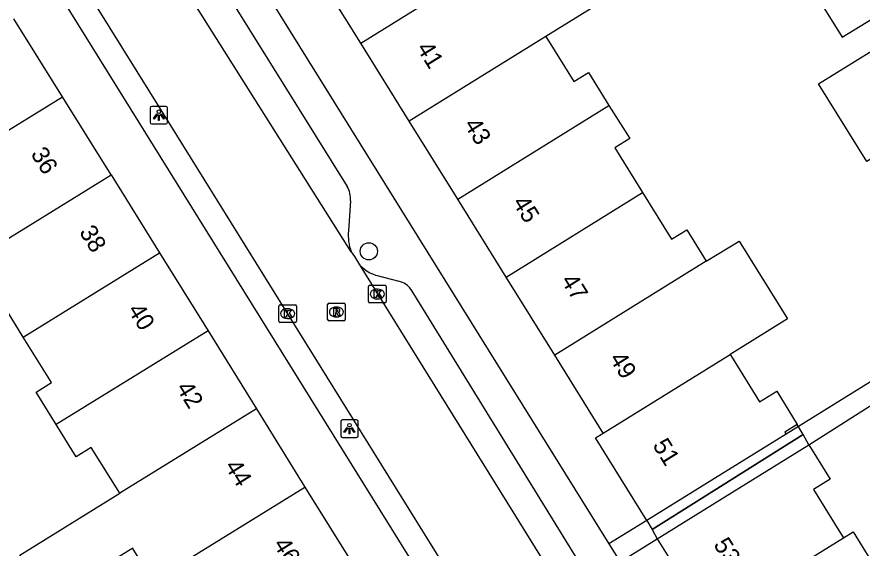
# Model space of a CAD drawing. Extents: x 159280 to 160375, y 384531 to 385872.
# Drawn here: x 160032.18 to 160080.3, y 385098.53 to 385128.81 of the extents above; entities that cross this region are included whole.
import ezdxf

# ---------------------------------------------------------------- set-up
doc = ezdxf.new("R2010")
doc.units = 0
for name, color, linetype in [('IMGEO_Boom', 7, 'Continuous'), ('IMGEO_Kolk', 7, 'Continuous'), ('IMGEO_Lichtpunt', 7, 'Continuous'), ('IMGEO_Pand', 7, 'Continuous'), ('IMGEO_Pand_nummerreeks', 7, 'Continuous'), ('IMGEO_Pand_overbouw', 7, 'Continuous'), ('IMGEO_Rijbaan_lokaal_open', 7, 'Continuous'), ('IMGEO_Rioolput', 7, 'Continuous'), ('IMGEO_Voetpad_open', 7, 'Continuous')]:
    doc.layers.add(name, color=color, linetype=linetype)

msp = doc.modelspace()

# ---------------------------------------------------------------- linework, layer by layer
at = {"layer": 'IMGEO_Boom'}
msp.add_circle((160052.216, 385115.446), 0.489, dxfattribs=at)
at = {"layer": 'IMGEO_Kolk'}
for p, q in [((160052.201, 385112.584), (160052.201, 385113.436)), ((160052.276, 385113.51), (160053.128, 385113.51)), ((160052.689, 385113.29), (160052.714, 385113.29)), ((160053.202, 385113.436), (160053.202, 385112.584)), ((160052.712, 385112.73), (160052.687, 385112.73)), ((160047.094, 385111.471), (160047.094, 385112.323)), ((160047.169, 385112.397), (160048.021, 385112.397)), ((160048.095, 385112.323), (160048.095, 385111.471)), ((160053.128, 385112.51), (160052.276, 385112.51)), ((160047.582, 385112.177), (160047.607, 385112.177)), ((160048.021, 385111.397), (160047.169, 385111.397)), ((160047.605, 385111.617), (160047.58, 385111.617))]:
    msp.add_line(p, q, dxfattribs=at)
for points in [[(160052.201, 385112.584), (160052.201, 385113.436)], [(160052.276, 385113.51), (160053.128, 385113.51)], [(160052.522, 385113.21), (160052.645, 385113.21), (160052.645, 385113.059), (160052.775, 385113.21), (160052.939, 385113.21), (160052.793, 385113.059), (160052.946, 385112.81), (160052.794, 385112.81), (160052.709, 385112.974), (160052.645, 385112.907), (160052.645, 385112.81), (160052.522, 385112.81), (160052.522, 385113.21)], [(160053.202, 385113.436), (160053.202, 385112.584)], [(160047.094, 385111.471), (160047.094, 385112.323)], [(160047.169, 385112.397), (160048.021, 385112.397)], [(160048.095, 385112.323), (160048.095, 385111.471)], [(160053.128, 385112.51), (160052.276, 385112.51)], [(160047.415, 385112.097), (160047.538, 385112.097), (160047.538, 385111.946), (160047.668, 385112.097), (160047.832, 385112.097), (160047.686, 385111.946), (160047.839, 385111.697), (160047.687, 385111.697), (160047.602, 385111.861), (160047.538, 385111.794), (160047.538, 385111.697), (160047.415, 385111.697), (160047.415, 385112.097)], [(160048.021, 385111.397), (160047.169, 385111.397)]]:
    msp.add_lwpolyline(points, dxfattribs=at)
for centre, start, end in [((160052.278, 385113.434), 91.552, 178.448), ((160052.278, 385113.434), 91.552, 178.448), ((160053.126, 385113.434), 1.552, 88.448), ((160053.126, 385113.434), 1.552, 88.448), ((160047.171, 385112.321), 91.552, 178.448), ((160047.171, 385112.321), 91.552, 178.448), ((160048.019, 385112.321), 1.552, 88.448), ((160048.019, 385112.321), 1.552, 88.448), ((160052.278, 385112.586), 181.552, 268.448), ((160052.278, 385112.586), 181.552, 268.448), ((160053.126, 385112.586), 271.552, 358.448), ((160053.126, 385112.586), 271.552, 358.448), ((160047.171, 385111.473), 181.552, 268.448), ((160047.171, 385111.473), 181.552, 268.448), ((160048.019, 385111.473), 271.552, 358.448), ((160048.019, 385111.473), 271.552, 358.448)]:
    msp.add_arc(centre, 0.0765, start, end, dxfattribs=at)
for centre, major_axis, ratio, start_param, end_param in [((160052.688, 385113.01), (-0.387, 0.002), 0.722429, 4.712389, 7.853982), ((160052.713, 385113.01), (-0.39, 0.002), 0.717154, 1.570796, 4.712389), ((160047.581, 385111.897), (-0.387, 0.002), 0.722429, 4.712389, 7.853982), ((160047.606, 385111.897), (-0.39, 0.002), 0.717154, 1.570796, 4.712389)]:
    msp.add_ellipse(centre, major_axis=major_axis, ratio=ratio, start_param=start_param, end_param=end_param, dxfattribs=at)
at = {"layer": 'IMGEO_Lichtpunt'}
for p, q in [((160039.765, 385123.612), (160039.765, 385122.805)), ((160039.765, 385123.612), (160039.765, 385122.805)), ((160040.667, 385123.707), (160039.859, 385123.707)), ((160040.667, 385123.707), (160039.859, 385123.707)), ((160040.761, 385122.805), (160040.761, 385123.612)), ((160040.761, 385122.805), (160040.761, 385123.612)), ((160039.859, 385122.711), (160040.667, 385122.711)), ((160039.859, 385122.711), (160040.667, 385122.711)), ((160050.617, 385105.743), (160050.617, 385104.936)), ((160050.617, 385105.743), (160050.617, 385104.936)), ((160051.519, 385105.838), (160050.711, 385105.838)), ((160051.519, 385105.838), (160050.711, 385105.838)), ((160051.613, 385104.936), (160051.613, 385105.743)), ((160051.613, 385104.936), (160051.613, 385105.743)), ((160050.711, 385104.842), (160051.519, 385104.842)), ((160050.711, 385104.842), (160051.519, 385104.842))]:
    msp.add_line(p, q, dxfattribs=at)
for points in [[(160040.139, 385123.276), (160040.178, 385123.248), (160039.99, 385122.986), (160039.952, 385123.013), (160040.139, 385123.276)], [(160040.241, 385123.228), (160040.288, 385123.228), (160040.288, 385122.906), (160040.241, 385122.906), (160040.241, 385123.228)], [(160040.351, 385123.248), (160040.389, 385123.275), (160040.576, 385123.013), (160040.537, 385122.985), (160040.351, 385123.248)], [(160050.991, 385105.407), (160051.03, 385105.379), (160050.842, 385105.117), (160050.804, 385105.144), (160050.991, 385105.407)], [(160051.093, 385105.359), (160051.14, 385105.359), (160051.14, 385105.037), (160051.093, 385105.037), (160051.093, 385105.359)], [(160051.203, 385105.379), (160051.241, 385105.406), (160051.428, 385105.144), (160051.389, 385105.116), (160051.203, 385105.379)]]:
    msp.add_lwpolyline(points, dxfattribs=at)
for centre in [(160040.264, 385123.41), (160051.116, 385105.541)]:
    msp.add_circle(centre, 0.0994, dxfattribs=at)
for centre, start, end in [((160039.859, 385123.612), 90, 180), ((160039.859, 385123.612), 90, 180), ((160040.667, 385123.612), 0, 90), ((160040.667, 385123.612), 0, 90), ((160039.859, 385122.805), 180, 270), ((160039.859, 385122.805), 180, 270), ((160040.667, 385122.805), 270, 0), ((160040.667, 385122.805), 270, 360), ((160050.711, 385105.743), 90, 180), ((160050.711, 385105.743), 90, 180), ((160051.519, 385105.743), 0, 90), ((160051.519, 385105.743), 0, 90), ((160050.711, 385104.936), 180, 270), ((160050.711, 385104.936), 180, 270), ((160051.519, 385104.936), 270, 0), ((160051.519, 385104.936), 270, 360)]:
    msp.add_arc(centre, 0.0946, start, end, dxfattribs=at)
at = {"layer": 'IMGEO_Pand'}
for points in [[(160060.407, 385132.681), (160062.758, 385134.14), (160065.517, 385129.694), (160062.298, 385127.696)], [(160051.761, 385127.316), (160060.407, 385132.681)], [(160051.761, 385127.316), (160049.001, 385131.762)], [(160077.222, 385130.798), (160079.177, 385127.649), (160081.214, 385128.913)], [(160034.776, 385124.257), (160032.015, 385128.704)], [(160062.298, 385127.696), (160054.521, 385122.87)], [(160062.298, 385127.696), (160063.892, 385125.129), (160064.726, 385125.646), (160065.892, 385123.767)], [(160054.521, 385122.87), (160051.761, 385127.316)], [(160082.774, 385121.927), (160080.573, 385120.561), (160077.827, 385124.985), (160081.988, 385127.568)], [(160026.967, 385119.437), (160034.776, 385124.257)], [(160037.538, 385119.806), (160034.776, 385124.257)], [(160057.281, 385118.423), (160065.892, 385123.767)], [(160065.892, 385123.767), (160067.071, 385121.868), (160066.222, 385121.341), (160067.802, 385118.795)], [(160057.281, 385118.423), (160054.521, 385122.87)], [(160028.876, 385114.456), (160037.538, 385119.806)], [(160037.538, 385119.806), (160040.299, 385115.358)], [(160060.04, 385113.977), (160067.802, 385118.795)], [(160067.802, 385118.795), (160069.457, 385116.13), (160070.328, 385116.67), (160071.433, 385114.889)], [(160060.04, 385113.977), (160057.281, 385118.423)], [(160071.433, 385114.889), (160073.305, 385116.024), (160076.052, 385111.597), (160073.334, 385109.91), (160072.79, 385109.572)], [(160032.533, 385110.562), (160040.299, 385115.358)], [(160040.299, 385115.358), (160043.061, 385110.909)], [(160071.433, 385114.889), (160062.8, 385109.531)], [(160032.533, 385110.562), (160030.938, 385113.132), (160030.042, 385112.576), (160028.876, 385114.456)], [(160062.8, 385109.531), (160060.04, 385113.977)], [(160043.061, 385110.909), (160034.419, 385105.571)], [(160043.061, 385110.909), (160045.822, 385106.461)], [(160034.419, 385105.571), (160033.273, 385107.418), (160034.147, 385107.961), (160032.533, 385110.562)], [(160065.56, 385105.085), (160062.8, 385109.531)], [(160065.56, 385105.085), (160072.79, 385109.572)], [(160072.79, 385109.572), (160072.959, 385109.299), (160074.464, 385106.875), (160075.439, 385107.48), (160076.615, 385105.585), (160075.901, 385105.141), (160075.97, 385105.029)], [(160045.822, 385106.461), (160038.043, 385101.655)], [(160045.822, 385106.461), (160048.583, 385102.012)], [(160038.043, 385101.655), (160036.418, 385104.273), (160035.557, 385103.739), (160034.419, 385105.571)], [(160068.039, 385100.106), (160065.119, 385104.811), (160065.56, 385105.085)], [(160075.97, 385105.029), (160072.288, 385102.743), (160068.039, 385100.106)], [(160068.643, 385099.062), (160072.892, 385101.7), (160077.268, 385104.416)], [(160077.268, 385104.416), (160078.48, 385102.463), (160077.53, 385101.873), (160078.986, 385099.528), (160079.241, 385099.117)], [(160039.931, 385096.668), (160038.807, 385098.479), (160038.779, 385098.524), (160033.949, 385095.54), (160032.346, 385098.135), (160038.043, 385101.655)], [(160039.931, 385096.668), (160048.583, 385102.012)], [(160048.583, 385102.012), (160051.348, 385097.558)], [(160079.241, 385099.117), (160079.79, 385099.458), (160081.297, 385097.031), (160082.152, 385097.561), (160083.251, 385095.791)], [(160068.643, 385099.062), (160071.567, 385094.351), (160072.007, 385094.624)], [(160072.007, 385094.624), (160079.241, 385099.117)]]:
    msp.add_lwpolyline(points, dxfattribs=at)
at = {"layer": 'IMGEO_Pand_overbouw'}
for points in [[(160076.615, 385105.585), (160075.901, 385105.141), (160075.97, 385105.029), (160072.288, 385102.743), (160068.039, 385100.106), (160068.341, 385099.584), (160076.942, 385105)], [(160068.643, 385099.062), (160072.892, 385101.7), (160077.268, 385104.416), (160076.942, 385105), (160068.341, 385099.584)]]:
    msp.add_lwpolyline(points, close=True, dxfattribs=at)
at = {"layer": 'IMGEO_Rijbaan_lokaal_open'}
for points in [[(160051.218, 385115.421), (160038.471, 385135.64)], [(160058.357, 385096.179), (160057.625, 385095.74), (160041.289, 385122.062), (160034.42, 385133.124)], [(160051.218, 385115.421), (160051.394, 385115.142), (160051.63, 385114.762)], [(160051.63, 385114.762), (160064.085, 385094.693)]]:
    msp.add_lwpolyline(points, dxfattribs=at)
at = {"layer": 'IMGEO_Rioolput'}
for p, q in [((160049.873, 385111.564), (160049.873, 385112.416)), ((160049.948, 385112.49), (160050.8, 385112.49)), ((160050.361, 385112.27), (160050.386, 385112.27)), ((160050.874, 385112.416), (160050.874, 385111.564)), ((160050.8, 385111.49), (160049.948, 385111.49)), ((160050.384, 385111.71), (160050.359, 385111.71))]:
    msp.add_line(p, q, dxfattribs=at)
for points in [[(160049.873, 385111.564), (160049.873, 385112.416)], [(160049.948, 385112.49), (160050.8, 385112.49)], [(160050.874, 385112.416), (160050.874, 385111.564)], [(160050.462, 385112.188), (160050.21, 385112.19), (160050.21, 385111.79)], [(160050.21, 385111.79), (160050.334, 385111.79), (160050.334, 385111.952), (160050.345, 385111.952)], [(160050.388, 385112.109), (160050.334, 385112.109), (160050.334, 385112.028)], [(160050.334, 385112.028), (160050.386, 385112.028)], [(160050.392, 385111.923), (160050.463, 385111.79), (160050.603, 385111.79), (160050.538, 385111.916)], [(160050.8, 385111.49), (160049.948, 385111.49)]]:
    msp.add_lwpolyline(points, dxfattribs=at)
for centre, radius, start, end in [((160049.95, 385112.414), 0.0765, 91.552, 178.448), ((160049.95, 385112.414), 0.0765, 91.552, 178.448), ((160050.798, 385112.414), 0.0765, 1.552, 88.448), ((160050.798, 385112.414), 0.0765, 1.552, 88.448), ((160050.344, 385111.899), 0.0533, 26.0293, 88.6989), ((160050.37, 385112.217), 0.19, 274.7715, 282.9687), ((160050.394, 385112.013), 0.0964, 77.0061, 93.1865), ((160050.408, 385112.07), 0.0378, 276.6634, 79.6772), ((160050.461, 385112.078), 0.109, 350.3612, 89.416), ((160050.459, 385112.078), 0.112, 277.5842, 350.9817), ((160050.443, 385111.863), 0.108, 29.5134, 73.7905), ((160049.95, 385111.566), 0.0765, 181.552, 268.448), ((160049.95, 385111.566), 0.0765, 181.552, 268.448), ((160050.798, 385111.566), 0.0765, 271.552, 358.448), ((160050.798, 385111.566), 0.0765, 271.552, 358.448)]:
    msp.add_arc(centre, radius, start, end, dxfattribs=at)
for centre, major_axis, ratio, start_param, end_param in [((160050.36, 385111.99), (-0.387, 0.002), 0.722429, 4.712389, 7.853982), ((160050.385, 385111.99), (-0.39, 0.002), 0.717154, 1.570796, 4.712389)]:
    msp.add_ellipse(centre, major_axis=major_axis, ratio=ratio, start_param=start_param, end_param=end_param, dxfattribs=at)
at = {"layer": 'IMGEO_Voetpad_open'}
for points in [[(160056.706, 385094.527), (160000, 385185.813), (159988.244, 385204.738)], [(160040.87, 385139.044), (160065.883, 385098.767)], [(160040.869, 385135.409), (160050.992, 385119.146)], [(160051.165, 385118.321), (160051.057, 385116.608)], [(160051.63, 385114.762), (160051.712, 385114.662), (160051.836, 385114.536), (160051.972, 385114.421), (160052.117, 385114.318), (160052.27, 385114.229), (160052.431, 385114.154), (160052.598, 385114.094), (160052.683, 385114.07), (160053.923, 385113.738)], [(160090.291, 385114.128), (160090.386, 385113.979), (160075.97, 385105.029)], [(160054.615, 385113.276), (160064.117, 385097.833)], [(160077.268, 385104.416), (160088.825, 385111.762)], [(160068.039, 385100.106), (160065.883, 385098.767)], [(160065.883, 385098.767), (160066.519, 385097.743)], [(160066.519, 385097.743), (160068.643, 385099.062)]]:
    msp.add_lwpolyline(points, dxfattribs=at)
for centre, radius, start, end in [((160049.761, 385118.457), 1.411, 354.4636, 29.2227), ((160053.626, 385116.352), 2.582, 174.3119, 201.1366), ((160053.687, 385112.635), 1.128, 34.6217, 77.9218)]:
    msp.add_arc(centre, radius, start, end, dxfattribs=at)

# ---------------------------------------------------------------- texts
at = {"layer": 'IMGEO_Pand_nummerreeks'}
for s, rotation, p in [('41', 301.8276, (160054.905, 385127.029)), ('43', 301.8285, (160057.606, 385122.68)), ('36', 301.8276, (160032.937, 385121)), ('45', 301.8285, (160060.366, 385118.233)), ('38', 301.8286, (160035.7, 385116.548)), ('47', 301.8285, (160063.126, 385113.786)), ('40', 301.8286, (160038.461, 385112.099)), ('49', 301.8276, (160065.886, 385109.339)), ('42', 301.8286, (160041.22, 385107.655)), ('51', 301.8219, (160068.344, 385104.393)), ('44', 301.8276, (160043.984, 385103.203)), ('46', 301.8276, (160046.745, 385098.754)), ('53', 301.8276, (160071.811, 385098.737))]:
    msp.add_text(s, height=1, rotation=rotation, dxfattribs=at).set_placement(p)

doc.saveas('drawing.dxf')
